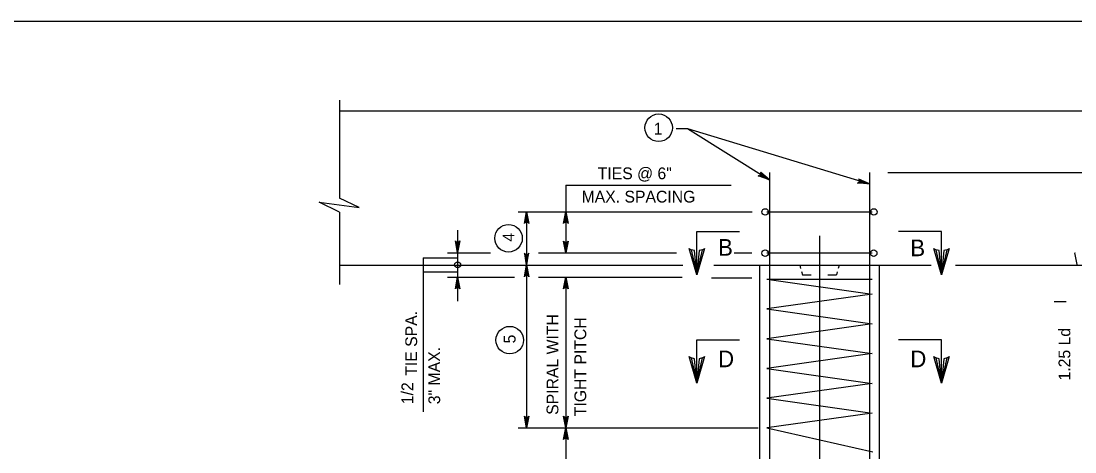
# Model space of a CAD drawing. Extents: x 646165 to 651486, y 296916 to 299292.
# Drawn here: x 648570.2 to 648838.6, y 297979.6 to 298089.3 of the extents above; entities that cross this region are included whole.
import ezdxf

# ---------------------------------------------------------------- set-up
doc = ezdxf.new("R2010")
doc.units = 0
for name, color, linetype in [('1', 7, 'Continuous'), ('2', 7, 'Continuous'), ('50', 7, 'Continuous'), ('51', 7, 'Continuous'), ('52', 7, 'Continuous'), ('53', 7, 'Continuous'), ('54', 7, 'Continuous'), ('57', 7, 'Continuous')]:
    doc.layers.add(name, color=color, linetype=linetype)

msp = doc.modelspace()

# ---------------------------------------------------------------- linework, layer by layer
at = {"layer": '1'}
for p, q in [((648742.3, 298035.7), (648753.22, 298035.7)), ((648742.3, 298024.64), (648742.3, 298035.7)), ((648804.62, 298035.7), (648793.69, 298035.7)), ((648804.62, 298024.64), (648804.62, 298035.7)), ((648742.3, 298008.15), (648753.22, 298008.15)), ((648742.3, 297997.08), (648742.3, 298008.15)), ((648804.62, 298008.15), (648793.69, 298008.15)), ((648804.62, 297997.08), (648804.62, 298008.15))]:
    msp.add_line(p, q, dxfattribs=at)
for points in [[(648743.77, 298031.06), (648742.92, 298030.82), (648742.3, 298024.64), (648743.77, 298031.06), (648744.29, 298031.39), (648742.3, 298024.64), (648741.74, 298030.81), (648740.91, 298031.04), (648742.3, 298024.64), (648740.35, 298031.39), (648740.91, 298031.04)], [(648806.09, 298031.06), (648805.24, 298030.82), (648804.62, 298024.64), (648806.09, 298031.06), (648806.6, 298031.39), (648804.62, 298024.64), (648804.06, 298030.81), (648803.22, 298031.04), (648804.62, 298024.64), (648802.67, 298031.39), (648803.22, 298031.04)], [(648743.77, 298003.5), (648742.92, 298003.27), (648742.3, 297997.08), (648743.77, 298003.5), (648744.29, 298003.83), (648742.3, 297997.08), (648741.74, 298003.26), (648740.91, 298003.49), (648742.3, 297997.08), (648740.35, 298003.83), (648740.91, 298003.49)], [(648806.09, 298003.5), (648805.24, 298003.27), (648804.62, 297997.08), (648806.09, 298003.5), (648806.6, 298003.83), (648804.62, 297997.08), (648804.06, 298003.26), (648803.22, 298003.49), (648804.62, 297997.08), (648802.67, 298003.83), (648803.22, 298003.49)]]:
    msp.add_lwpolyline(points, dxfattribs=at)
at = {"layer": '2'}
msp.add_line((648147.59, 298089.25), (648933.59, 298089.25), dxfattribs=at)
at = {"layer": '50'}
msp.add_line((648773.54, 298034.59), (648773.54, 297849.57), dxfattribs=at)
at = {"layer": '51'}
for p, q in [((648651.32, 298066.39), (648871.42, 298066.39)), ((648651.32, 298027.15), (648738.74, 298027.15)), ((648746.62, 298027.15), (648802, 298027.15)), ((648758.31, 298027.15), (648758.31, 297850.9)), ((648768.54, 298027.15), (648768.76, 298026.28)), ((648768.97, 298025.49), (648769.19, 298024.64)), ((648778.09, 298025.41), (648777.9, 298024.64)), ((648778.54, 298027.15), (648778.32, 298026.3)), ((648788.77, 298027.15), (648788.77, 297850.9)), ((648808.23, 298027.15), (648871.42, 298027.15)), ((648769.19, 298024.64), (648771.45, 298024.64)), ((648775.7, 298024.64), (648777.9, 298024.64))]:
    msp.add_line(p, q, dxfattribs=at)
at = {"layer": '52'}
for p, q in [((648651.32, 298069.14), (648651.32, 298044.17)), ((648737.09, 298061.95), (648739.95, 298061.95)), ((648739.95, 298061.95), (648786.27, 298047.84)), ((648739.95, 298061.95), (648760.81, 298048.8)), ((648791, 298050.68), (648841.34, 298050.68)), ((648708.95, 298047.52), (648708.95, 298030.25)), ((648708.95, 298047.52), (648751.04, 298047.52)), ((648651.32, 298040.65), (648651.32, 298022.16)), ((648696.83, 298040.72), (648756.44, 298040.72)), ((648698.95, 298040.72), (648698.95, 297985.72)), ((648681.36, 298036.02), (648681.36, 298017.93)), ((648678.81, 298030.25), (648689.72, 298030.25)), ((648701.97, 298030.25), (648737.14, 298030.25)), ((648751.8, 298030.25), (648756.34, 298030.25)), ((648672.56, 298029.02), (648672.56, 297989.75)), ((648672.56, 298029.02), (648681.29, 298029.02)), ((648672.56, 298025.44), (648681.3, 298025.44)), ((648678.81, 298024.06), (648695.85, 298024.06)), ((648701.97, 298024.06), (648738.56, 298024.06)), ((648708.95, 298024.06), (648708.95, 297985.72)), ((648746.01, 298023.87), (648756.34, 298023.87)), ((648696.83, 297985.72), (648757.9, 297985.72)), ((648708.95, 297985.72), (648708.95, 297893.24))]:
    msp.add_line(p, q, dxfattribs=at)
for points in [[(648760.81, 298048.8), (648757.96, 298049.85), (648758.1, 298049.86), (648758.24, 298049.87), (648758.34, 298049.93), (648758.45, 298049.98), (648758.51, 298050.06), (648758.58, 298050.14), (648758.62, 298050.23), (648758.65, 298050.33), (648758.65, 298050.44), (648758.65, 298050.56), (648758.6, 298050.69), (648758.54, 298050.81), (648760.81, 298048.8), (648758.6, 298050.69), (648758.65, 298050.56), (648760.81, 298048.8), (648758.65, 298050.44), (648758.65, 298050.33), (648760.81, 298048.8), (648758.62, 298050.23), (648758.58, 298050.14), (648760.81, 298048.8), (648758.51, 298050.06), (648758.45, 298049.98), (648760.81, 298048.8), (648758.34, 298049.93), (648758.24, 298049.87), (648760.81, 298048.8), (648758.1, 298049.86)], [(648786.27, 298047.84), (648783.25, 298048.03), (648783.38, 298048.08), (648783.51, 298048.13), (648783.59, 298048.21), (648783.67, 298048.29), (648783.71, 298048.38), (648783.75, 298048.48), (648783.76, 298048.58), (648783.77, 298048.68), (648783.74, 298048.79), (648783.7, 298048.9), (648783.61, 298049.01), (648783.52, 298049.11), (648786.27, 298047.84), (648783.61, 298049.01), (648783.7, 298048.9), (648786.27, 298047.84), (648783.74, 298048.79), (648783.77, 298048.68), (648786.27, 298047.84), (648783.76, 298048.58), (648783.75, 298048.48), (648786.27, 298047.84), (648783.71, 298048.38), (648783.67, 298048.29), (648786.27, 298047.84), (648783.59, 298048.21), (648783.51, 298048.13), (648786.27, 298047.84), (648783.38, 298048.08)], [(648651.32, 298040.65), (648646.13, 298043.19), (648656.28, 298041.81), (648651.32, 298044.17)], [(648698.95, 298040.72), (648699.51, 298037.74), (648699.43, 298037.86), (648699.35, 298037.97), (648699.25, 298038.03), (648699.15, 298038.09), (648699.05, 298038.11), (648698.95, 298038.12), (648698.85, 298038.11), (648698.75, 298038.09), (648698.65, 298038.03), (648698.55, 298037.97), (648698.47, 298037.86), (648698.39, 298037.74), (648698.95, 298040.72), (648698.47, 298037.86), (648698.55, 298037.97), (648698.95, 298040.72), (648698.65, 298038.03), (648698.75, 298038.09), (648698.95, 298040.72), (648698.85, 298038.11), (648698.95, 298038.12), (648698.95, 298040.72), (648699.05, 298038.11), (648699.15, 298038.09), (648698.95, 298040.72), (648699.25, 298038.03), (648699.35, 298037.97), (648698.95, 298040.72), (648699.43, 298037.86)], [(648708.95, 298040.72), (648709.51, 298037.74), (648709.43, 298037.86), (648709.35, 298037.97), (648709.25, 298038.03), (648709.15, 298038.09), (648709.05, 298038.11), (648708.95, 298038.12), (648708.85, 298038.11), (648708.75, 298038.09), (648708.65, 298038.03), (648708.55, 298037.97), (648708.47, 298037.86), (648708.39, 298037.74), (648708.95, 298040.72), (648708.47, 298037.86), (648708.55, 298037.97), (648708.95, 298040.72), (648708.65, 298038.03), (648708.75, 298038.09), (648708.95, 298040.72), (648708.85, 298038.11), (648708.95, 298038.12), (648708.95, 298040.72), (648709.05, 298038.11), (648709.15, 298038.09), (648708.95, 298040.72), (648709.25, 298038.03), (648709.35, 298037.97), (648708.95, 298040.72), (648709.43, 298037.86)], [(648681.36, 298030.32), (648680.8, 298033.3), (648680.96, 298033.07), (648681.16, 298032.95), (648681.36, 298032.92), (648681.56, 298032.95), (648681.76, 298033.07), (648681.92, 298033.3), (648681.36, 298030.32), (648681.76, 298033.07), (648681.56, 298032.95), (648681.36, 298030.32), (648681.36, 298032.92), (648681.16, 298032.95), (648681.36, 298030.32), (648680.96, 298033.07)], [(648708.95, 298030.25), (648708.39, 298033.23), (648708.47, 298033.11), (648708.55, 298033), (648708.65, 298032.94), (648708.75, 298032.88), (648708.85, 298032.86), (648708.95, 298032.85), (648709.05, 298032.86), (648709.15, 298032.88), (648709.25, 298032.94), (648709.35, 298033), (648709.43, 298033.11), (648709.51, 298033.23), (648708.95, 298030.25), (648709.43, 298033.11), (648709.35, 298033), (648708.95, 298030.25), (648709.25, 298032.94), (648709.15, 298032.88), (648708.95, 298030.25), (648709.05, 298032.86), (648708.95, 298032.85), (648708.95, 298030.25), (648708.85, 298032.86), (648708.75, 298032.88), (648708.95, 298030.25), (648708.65, 298032.94), (648708.55, 298033), (648708.95, 298030.25), (648708.47, 298033.11)], [(648839.16, 298027.29), (648838.6, 298030.28), (648838.68, 298030.16)], [(648698.95, 298027.16), (648699.51, 298030.15), (648699.43, 298030.03), (648699.35, 298029.92), (648699.25, 298029.86), (648699.15, 298029.8), (648699.05, 298029.78), (648698.95, 298029.76), (648698.85, 298029.78), (648698.75, 298029.8), (648698.65, 298029.86), (648698.55, 298029.92), (648698.47, 298030.03), (648698.39, 298030.15), (648698.95, 298027.16), (648698.47, 298030.03), (648698.55, 298029.92), (648698.95, 298027.16), (648698.65, 298029.86), (648698.75, 298029.8), (648698.95, 298027.16), (648698.85, 298029.78), (648698.95, 298029.76), (648698.95, 298027.16), (648699.05, 298029.78), (648699.15, 298029.8), (648698.95, 298027.16), (648699.25, 298029.86), (648699.35, 298029.92), (648698.95, 298027.16), (648699.43, 298030.03)], [(648698.95, 298027.16), (648699.51, 298024.18), (648699.43, 298024.29), (648699.35, 298024.41), (648699.25, 298024.47), (648699.15, 298024.53), (648699.05, 298024.55), (648698.95, 298024.56), (648698.85, 298024.55), (648698.75, 298024.53), (648698.65, 298024.47), (648698.55, 298024.41), (648698.47, 298024.29), (648698.39, 298024.18), (648698.95, 298027.16), (648698.47, 298024.29), (648698.55, 298024.41), (648698.95, 298027.16), (648698.65, 298024.47), (648698.75, 298024.53), (648698.95, 298027.16), (648698.85, 298024.55), (648698.95, 298024.56), (648698.95, 298027.16), (648699.05, 298024.55), (648699.15, 298024.53), (648698.95, 298027.16), (648699.25, 298024.47), (648699.35, 298024.41), (648698.95, 298027.16), (648699.43, 298024.29)], [(648681.36, 298024.06), (648681.92, 298021.07), (648681.76, 298021.3), (648681.56, 298021.42), (648681.36, 298021.46), (648681.16, 298021.42), (648680.96, 298021.3), (648680.8, 298021.07), (648681.36, 298024.06), (648680.96, 298021.3), (648681.16, 298021.42), (648681.36, 298024.06), (648681.36, 298021.46), (648681.56, 298021.42), (648681.36, 298024.06), (648681.76, 298021.3)], [(648708.95, 298024.06), (648709.51, 298021.07), (648709.43, 298021.19), (648709.35, 298021.3), (648709.25, 298021.36), (648709.15, 298021.42), (648709.05, 298021.44), (648708.95, 298021.46), (648708.85, 298021.44), (648708.75, 298021.42), (648708.65, 298021.36), (648708.55, 298021.3), (648708.47, 298021.19), (648708.39, 298021.07), (648708.95, 298024.06), (648708.47, 298021.19), (648708.55, 298021.3), (648708.95, 298024.06), (648708.65, 298021.36), (648708.75, 298021.42), (648708.95, 298024.06), (648708.85, 298021.44), (648708.95, 298021.46), (648708.95, 298024.06), (648709.05, 298021.44), (648709.15, 298021.42), (648708.95, 298024.06), (648709.25, 298021.36), (648709.35, 298021.3), (648708.95, 298024.06), (648709.43, 298021.19)], [(648698.95, 297985.72), (648698.39, 297988.71), (648698.47, 297988.59), (648698.55, 297988.48), (648698.65, 297988.42), (648698.75, 297988.36), (648698.85, 297988.34), (648698.95, 297988.32), (648699.05, 297988.34), (648699.15, 297988.36), (648699.25, 297988.42), (648699.35, 297988.48), (648699.43, 297988.59), (648699.51, 297988.71), (648698.95, 297985.72), (648699.43, 297988.59), (648699.35, 297988.48), (648698.95, 297985.72), (648699.25, 297988.42), (648699.15, 297988.36), (648698.95, 297985.72), (648699.05, 297988.34), (648698.95, 297988.32), (648698.95, 297985.72), (648698.85, 297988.34), (648698.75, 297988.36), (648698.95, 297985.72), (648698.65, 297988.42), (648698.55, 297988.48), (648698.95, 297985.72), (648698.47, 297988.59)], [(648708.95, 297985.72), (648708.39, 297988.71), (648708.47, 297988.59), (648708.55, 297988.48), (648708.65, 297988.42), (648708.75, 297988.36), (648708.85, 297988.34), (648708.95, 297988.32), (648709.05, 297988.34), (648709.15, 297988.36), (648709.25, 297988.42), (648709.35, 297988.48), (648709.43, 297988.59), (648709.51, 297988.71), (648708.95, 297985.72), (648709.43, 297988.59), (648709.35, 297988.48), (648708.95, 297985.72), (648709.25, 297988.42), (648709.15, 297988.36), (648708.95, 297985.72), (648709.05, 297988.34), (648708.95, 297988.32), (648708.95, 297985.72), (648708.85, 297988.34), (648708.75, 297988.36), (648708.95, 297985.72), (648708.65, 297988.42), (648708.55, 297988.48), (648708.95, 297985.72), (648708.47, 297988.59)], [(648708.95, 297985.72), (648709.51, 297982.74), (648709.43, 297982.85), (648709.35, 297982.97), (648709.25, 297983.03), (648709.15, 297983.09), (648709.05, 297983.11), (648708.95, 297983.12), (648708.85, 297983.11), (648708.75, 297983.09), (648708.65, 297983.03), (648708.55, 297982.97), (648708.47, 297982.85), (648708.39, 297982.74), (648708.95, 297985.72), (648708.47, 297982.85), (648708.55, 297982.97), (648708.95, 297985.72), (648708.65, 297983.03), (648708.75, 297983.09), (648708.95, 297985.72), (648708.85, 297983.11), (648708.95, 297983.12), (648708.95, 297985.72), (648709.05, 297983.11), (648709.15, 297983.09), (648708.95, 297985.72), (648709.25, 297983.03), (648709.35, 297982.97), (648708.95, 297985.72), (648709.43, 297982.85)]]:
    msp.add_lwpolyline(points, dxfattribs=at)
for centre in [(648732.59, 298062.1), (648694.35, 298033.96), (648694.64, 298008.04)]:
    msp.add_circle(centre, 3.5, dxfattribs=at)
at = {"layer": '54'}
for p, q in [((648760.81, 298050.68), (648760.81, 297975.15)), ((648786.27, 298050.68), (648786.27, 297940.48)), ((648760.14, 298040.72), (648786.94, 298040.72)), ((648760.14, 298030.25), (648786.94, 298030.25)), ((648760.14, 298023.54), (648786.94, 298023.54)), ((648760.14, 298023.54), (648786.94, 298023.54)), ((648760.14, 298023.54), (648786.94, 298019.75)), ((648786.94, 298019.75), (648760.14, 298015.97)), ((648760.14, 298015.97), (648786.94, 298012.18)), ((648786.94, 298012.18), (648760.14, 298008.39)), ((648760.14, 298008.39), (648786.94, 298004.6)), ((648786.94, 298004.6), (648760.14, 298000.82)), ((648760.14, 298000.82), (648786.94, 297997.03)), ((648786.94, 297997.03), (648760.14, 297993.24)), ((648760.14, 297993.24), (648786.94, 297989.45)), ((648786.94, 297989.45), (648760.14, 297985.67))]:
    msp.add_line(p, q, dxfattribs=at)
at = {"layer": '57'}
for p, q in [((648836.42, 298017.76), (648833.37, 298017.76)), ((648760.14, 297985.68), (648787.16, 297979.59))]:
    msp.add_line(p, q, dxfattribs=at)
for centre, radius in [((648759.75, 298040.66), 0.837), ((648787.43, 298040.66), 0.837), ((648759.75, 298030.2), 0.837), ((648787.36, 298030.2), 0.837), ((648681.38, 298027.2), 0.77)]:
    msp.add_circle(centre, radius, dxfattribs=at)

# ---------------------------------------------------------------- texts
at = {"layer": '1'}
for s, p in [('B', (648747.72, 298029.54)), ('B', (648796.69, 298029.4)), ('D', (648747.72, 298001.14)), ('D', (648796.69, 298001.14))]:
    msp.add_text(s, height=4.23, dxfattribs=at).set_placement(p)
at = {"layer": '53'}
for s, p in [('1', (648731.33, 298060.38)), ('TIES @ 6"', (648717.07, 298048.99)), ('MAX. SPACING', (648712.96, 298043.06))]:
    msp.add_text(s, height=3, dxfattribs=at).set_placement(p)
for s, p in [('4', (648695.85, 298033.11)), ('TIE SPA.', (648671.06, 297998.97)), ('SPIRAL WITH', (648707.04, 297989.02)), ('TIGHT PITCH', (648714.14, 297988.66)), ('5', (648696.14, 298007.19)), ('1.25 Ld', (648837.45, 297997.76)), ('3" MAX.', (648676.93, 297991.72)), ('1/2', (648670.07, 297991.72))]:
    msp.add_text(s, height=3, rotation=90, dxfattribs=at).set_placement(p)

doc.saveas('drawing.dxf')
